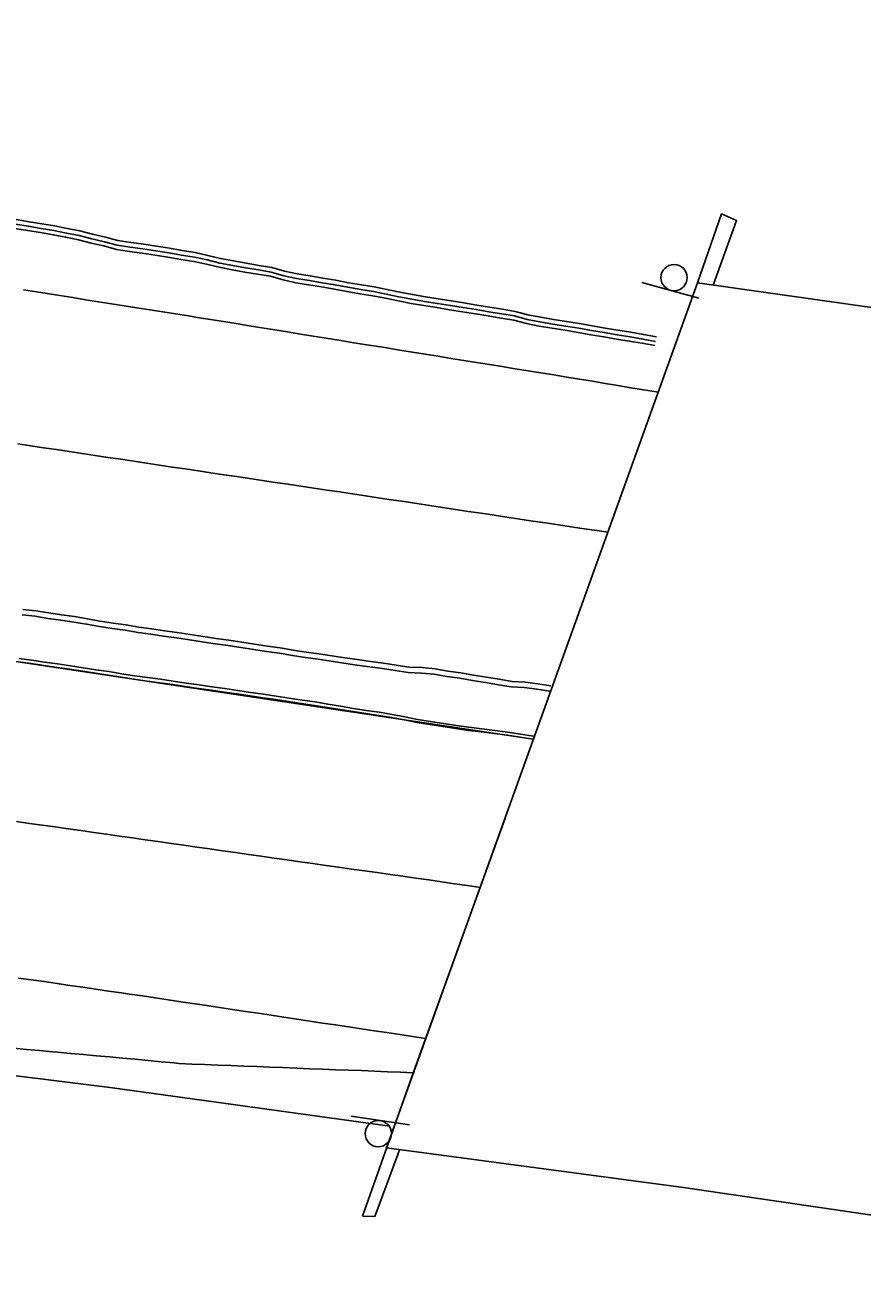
# Model space of a CAD drawing. Extents: x 1901471 to 1963503, y 756461 to 799997.
# Drawn here: x 1940729.7 to 1940794.1, y 780432.8 to 780528.3 of the extents above; entities that cross this region are included whole.
import ezdxf

# ---------------------------------------------------------------- set-up
doc = ezdxf.new("R2010")
doc.units = 0
for name, color, linetype in [('RD_EX_Bldg', 7, 'Continuous'), ('RD_EX_BldgApp', 7, 'Continuous'), ('RD_EX_Bridge', 7, 'Continuous'), ('RD_EX_Conc', 7, 'Continuous'), ('RD_EX_GuardRail', 7, 'Continuous'), ('RD_EX_Road', 7, 'Continuous')]:
    doc.layers.add(name, color=color, linetype=linetype)

# ---------------------------------------------------------------- blocks, each defined once
blk = doc.blocks.new('SIGN')
at = {"layer": 'RD_EX_BldgApp'}
blk.add_line((-4.52, -2.02), (4.48, -2.02), dxfattribs=at)
blk.add_circle((0, 0), 2, dxfattribs=at)

msp = doc.modelspace()

# ---------------------------------------------------------------- linework, layer by layer
at = {"layer": 'RD_EX_Bldg'}
for points in [[(1940781.43, 780508.5), (1940783.27, 780513.79), (1940784.42, 780513.29), (1940782.62, 780508.33)], [(1940755.67, 780436.76), (1940759.59, 780447.82), (1940766.63, 780467.34)], [(1940758.53, 780441.86), (1940758.4, 780441.5), (1940756.62, 780436.74), (1940755.67, 780436.76)]]:
    msp.add_lwpolyline(points, dxfattribs=at)
at = {"layer": 'RD_EX_Bridge'}
msp.add_lwpolyline([(1940781.43, 780508.5), (1940836.05, 780500.76), (1940891.91, 780492.77), (1940921.39, 780488.51), (1940956.52, 780483.54), (1940983.25, 780479.64), (1941021.4, 780473.85), (1941045.95, 780470.41), (1941022.38, 780403.6), (1941009.13, 780405.7), (1940966.13, 780411.91), (1940923.46, 780417.99), (1940884.38, 780423.8), (1940850.55, 780428.74), (1940814.56, 780433.94), (1940780.35, 780438.96), (1940757.53, 780442)], close=True, dxfattribs=at)
at = {"layer": 'RD_EX_Conc'}
for points in [[(1940729.07, 780513.36), (1940730.06, 780513.2), (1940731.04, 780513.04), (1940732.03, 780512.88), (1940732.98, 780512.68), (1940733.97, 780512.49), (1940734.94, 780512.23), (1940735.92, 780512.02), (1940736.89, 780511.75), (1940737.87, 780511.6), (1940738.87, 780511.47), (1940739.85, 780511.31), (1940740.84, 780511.16), (1940741.83, 780510.98), (1940742.81, 780510.82), (1940743.79, 780510.61), (1940744.78, 780510.38), (1940745.77, 780510.2), (1940745.77, 780510.2), (1940746.75, 780510), (1940747.73, 780509.84), (1940748.72, 780509.68), (1940749.69, 780509.4), (1940750.67, 780509.19), (1940751.66, 780509.03), (1940752.64, 780508.86), (1940753.63, 780508.7), (1940754.61, 780508.51), (1940755.59, 780508.34), (1940756.58, 780508.18), (1940757.56, 780507.99), (1940758.54, 780507.79), (1940759.52, 780507.6), (1940760.51, 780507.43), (1940761.5, 780507.27), (1940762.48, 780507.11), (1940763.47, 780506.95), (1940764.46, 780506.79), (1940765.44, 780506.63), (1940766.43, 780506.47), (1940767.42, 780506.3), (1940768.39, 780506.04), (1940769.37, 780505.85), (1940770.36, 780505.69), (1940771.36, 780505.53), (1940772.35, 780505.36), (1940773.33, 780505.19), (1940774.32, 780505.02), (1940775.31, 780504.86), (1940776.29, 780504.7), (1940777.28, 780504.53), (1940778.26, 780504.35)], [(1940728.96, 780512.68), (1940729.95, 780512.52), (1940730.93, 780512.36), (1940731.92, 780512.19), (1940732.88, 780512), (1940733.86, 780511.81), (1940734.83, 780511.54), (1940735.81, 780511.33), (1940736.78, 780511.07), (1940737.77, 780510.91), (1940738.76, 780510.79), (1940739.75, 780510.63), (1940740.73, 780510.47), (1940741.72, 780510.3), (1940742.71, 780510.14), (1940743.68, 780509.93), (1940744.67, 780509.7), (1940745.66, 780509.51), (1940745.66, 780509.51), (1940746.64, 780509.32), (1940747.62, 780509.16), (1940748.61, 780509), (1940749.58, 780508.72), (1940750.56, 780508.51), (1940751.54, 780508.35), (1940752.53, 780508.18), (1940753.52, 780508.02), (1940754.5, 780507.83), (1940755.48, 780507.66), (1940756.47, 780507.5), (1940757.45, 780507.31), (1940758.43, 780507.11), (1940759.41, 780506.92), (1940760.4, 780506.75), (1940761.39, 780506.59), (1940762.37, 780506.43), (1940763.36, 780506.27), (1940764.35, 780506.11), (1940765.33, 780505.95), (1940766.32, 780505.79), (1940767.31, 780505.62), (1940768.28, 780505.36), (1940769.26, 780505.17), (1940770.25, 780505.01), (1940771.25, 780504.85), (1940772.24, 780504.68), (1940773.22, 780504.51), (1940774.21, 780504.34), (1940775.19, 780504.18), (1940776.18, 780504.02), (1940777.17, 780503.85), (1940778.15, 780503.67)], [(1940729.01, 780513.01), (1940730, 780512.85), (1940730.99, 780512.68), (1940731.97, 780512.52), (1940732.93, 780512.32), (1940733.91, 780512.13), (1940734.88, 780511.87), (1940735.86, 780511.66), (1940736.83, 780511.4), (1940737.82, 780511.24), (1940738.81, 780511.12), (1940739.8, 780510.96), (1940740.79, 780510.8), (1940741.77, 780510.62), (1940742.76, 780510.47), (1940743.74, 780510.26), (1940744.72, 780510.02), (1940745.71, 780509.84), (1940745.71, 780509.84), (1940746.69, 780509.65), (1940747.68, 780509.49), (1940748.66, 780509.33), (1940749.63, 780509.04), (1940750.61, 780508.84), (1940751.6, 780508.68), (1940752.58, 780508.51), (1940753.57, 780508.35), (1940754.55, 780508.16), (1940755.54, 780507.99), (1940756.52, 780507.83), (1940757.5, 780507.64), (1940758.48, 780507.43), (1940759.47, 780507.24), (1940760.45, 780507.07), (1940761.44, 780506.91), (1940762.43, 780506.76), (1940763.41, 780506.6), (1940764.4, 780506.44), (1940765.39, 780506.28), (1940766.37, 780506.12), (1940767.36, 780505.95), (1940768.33, 780505.68), (1940769.31, 780505.49), (1940770.3, 780505.33), (1940771.3, 780505.17), (1940772.29, 780505.01), (1940773.28, 780504.83), (1940774.26, 780504.67), (1940775.25, 780504.51), (1940776.24, 780504.34), (1940777.22, 780504.18), (1940778.2, 780503.99)], [(1940729.53, 780482.99), (1940730.52, 780482.87), (1940731.51, 780482.7), (1940732.5, 780482.56), (1940733.49, 780482.42), (1940734.48, 780482.27), (1940735.46, 780482.09), (1940736.45, 780481.93), (1940737.44, 780481.79), (1940738.43, 780481.62), (1940739.41, 780481.49), (1940740.4, 780481.34), (1940741.39, 780481.2), (1940742.38, 780481.06), (1940743.37, 780480.89), (1940744.36, 780480.75), (1940745.35, 780480.61), (1940746.34, 780480.46), (1940747.33, 780480.31), (1940748.31, 780480.17), (1940749.3, 780480.02), (1940750.29, 780479.86), (1940751.28, 780479.71), (1940752.27, 780479.56), (1940753.26, 780479.42), (1940754.25, 780479.27), (1940755.24, 780479.12), (1940756.23, 780478.98), (1940757.22, 780478.84), (1940758.2, 780478.69), (1940759.19, 780478.54), (1940760.2, 780478.5), (1940761.18, 780478.41), (1940762.17, 780478.24), (1940763.16, 780478.1), (1940764.14, 780477.93), (1940765.13, 780477.77), (1940766.12, 780477.6), (1940767.1, 780477.44), (1940768.1, 780477.38), (1940769.08, 780477.27), (1940770.07, 780477.11)], [(1940768.82, 780473.65), (1940767.83, 780473.8), (1940766.84, 780473.97), (1940765.85, 780474.08), (1940764.86, 780474.21), (1940763.86, 780474.33), (1940762.88, 780474.48), (1940761.89, 780474.62), (1940760.9, 780474.77), (1940759.91, 780474.94), (1940758.93, 780475.14), (1940757.95, 780475.32), (1940756.96, 780475.49), (1940755.97, 780475.63), (1940754.98, 780475.78), (1940754, 780475.95), (1940753.01, 780476.1), (1940752.03, 780476.29), (1940751.03, 780476.43), (1940750.04, 780476.57), (1940749.05, 780476.73), (1940748.06, 780476.87), (1940747.07, 780477.01), (1940746.09, 780477.16), (1940745.1, 780477.31), (1940744.11, 780477.45), (1940743.12, 780477.59), (1940742.13, 780477.73), (1940741.14, 780477.88), (1940740.15, 780478.02), (1940739.16, 780478.16), (1940738.17, 780478.3), (1940737.18, 780478.45), (1940736.19, 780478.61), (1940735.2, 780478.76), (1940734.22, 780478.91), (1940733.23, 780479.06), (1940732.24, 780479.21), (1940731.25, 780479.35), (1940730.26, 780479.49), (1940729.27, 780479.63)]]:
    msp.add_lwpolyline(points, dxfattribs=at)
at = {"layer": 'RD_EX_GuardRail'}
msp.add_lwpolyline([(1940539.86, 780470.37), (1940556.11, 780468.22), (1940573.7, 780466.04), (1940590.69, 780464.04), (1940611.75, 780460.89), (1940629.94, 780458.07), (1940646.32, 780455.8), (1940661.98, 780453.44), (1940676.77, 780451.5), (1940686.4, 780450.42), (1940693.18, 780450.13), (1940700.13, 780449.75), (1940711.49, 780449.07), (1940724.74, 780448.09), (1940736.46, 780446.61), (1940757.79, 780443.68)], dxfattribs=at)
at = {"layer": 'RD_EX_Road'}
for points in [[(1940768.78, 780473.43), (1940403.21, 780528.33)], [(1940778.41, 780500.09), (1940778.27, 780500.11), (1940777.28, 780500.27), (1940776.3, 780500.44), (1940775.31, 780500.6), (1940774.33, 780500.76), (1940773.34, 780500.93), (1940772.35, 780501.09), (1940771.37, 780501.26), (1940770.38, 780501.42), (1940769.38, 780501.58), (1940768.4, 780501.74), (1940767.41, 780501.9), (1940766.42, 780502.06), (1940765.44, 780502.22), (1940764.45, 780502.37), (1940763.46, 780502.53), (1940762.47, 780502.69), (1940761.49, 780502.85), (1940760.5, 780503.01), (1940759.51, 780503.17), (1940758.53, 780503.33), (1940757.54, 780503.49), (1940756.55, 780503.65), (1940755.84, 780503.76), (1940754.86, 780503.92), (1940753.87, 780504.08), (1940752.88, 780504.24), (1940751.9, 780504.4), (1940750.91, 780504.56), (1940749.92, 780504.72), (1940748.93, 780504.88), (1940747.95, 780505.04), (1940746.96, 780505.2), (1940745.97, 780505.36), (1940744.99, 780505.52), (1940744, 780505.68), (1940743.29, 780505.79), (1940742.3, 780505.95), (1940741.31, 780506.11), (1940740.33, 780506.26), (1940739.34, 780506.42), (1940738.35, 780506.58), (1940737.36, 780506.73), (1940736.38, 780506.89), (1940735.39, 780507.05), (1940734.4, 780507.2), (1940733.41, 780507.36), (1940732.43, 780507.52), (1940731.44, 780507.68), (1940730.62, 780507.81), (1940729.63, 780507.97)], [(1940729.2, 780496.12), (1940730.19, 780495.97), (1940731.17, 780495.82), (1940732.16, 780495.68), (1940733.15, 780495.53), (1940734.14, 780495.38), (1940735.13, 780495.23), (1940736.12, 780495.08), (1940737.11, 780494.94), (1940738.1, 780494.79), (1940739.09, 780494.64), (1940740.08, 780494.49), (1940741.06, 780494.34), (1940742.05, 780494.19), (1940743.04, 780494.05), (1940744.03, 780493.9), (1940745.02, 780493.75), (1940746.01, 780493.6), (1940747, 780493.45), (1940747.99, 780493.31), (1940748.98, 780493.16), (1940749.96, 780493.01), (1940750.95, 780492.86), (1940751.94, 780492.71), (1940752.93, 780492.56), (1940753.92, 780492.42), (1940754.91, 780492.27), (1940755.9, 780492.12), (1940756.89, 780491.97), (1940757.88, 780491.82), (1940758.87, 780491.68), (1940759.85, 780491.53), (1940760.84, 780491.38), (1940761.83, 780491.23), (1940762.82, 780491.08), (1940763.81, 780490.93), (1940764.8, 780490.79), (1940765.79, 780490.64), (1940766.78, 780490.49), (1940767.77, 780490.34), (1940768.76, 780490.19), (1940769.74, 780490.05), (1940770.73, 780489.9), (1940771.72, 780489.75), (1940772.71, 780489.6), (1940773.7, 780489.45), (1940774.54, 780489.33)], [(1940729.59, 780483.4), (1940730.58, 780483.28), (1940731.57, 780483.12), (1940732.56, 780482.98), (1940733.55, 780482.84), (1940734.53, 780482.68), (1940735.52, 780482.5), (1940736.51, 780482.35), (1940737.5, 780482.21), (1940738.48, 780482.04), (1940739.47, 780481.9), (1940740.46, 780481.76), (1940741.45, 780481.61), (1940742.44, 780481.47), (1940743.43, 780481.31), (1940744.42, 780481.16), (1940745.41, 780481.02), (1940746.4, 780480.88), (1940747.39, 780480.72), (1940748.38, 780480.58), (1940749.36, 780480.44), (1940750.35, 780480.27), (1940751.34, 780480.12), (1940752.33, 780479.98), (1940753.32, 780479.83), (1940754.31, 780479.68), (1940755.3, 780479.54), (1940756.29, 780479.39), (1940757.28, 780479.25), (1940758.26, 780479.11), (1940759.25, 780478.95), (1940760.26, 780478.92), (1940761.25, 780478.82), (1940762.24, 780478.66), (1940763.23, 780478.51), (1940764.21, 780478.35), (1940765.2, 780478.18), (1940766.19, 780478.02), (1940767.17, 780477.85), (1940768.17, 780477.8), (1940769.15, 780477.68), (1940770.14, 780477.52)], [(1940767.8, 780473.58), (1940766.81, 780473.74), (1940765.82, 780473.85), (1940764.82, 780473.98), (1940763.83, 780474.09), (1940762.84, 780474.24), (1940761.85, 780474.39), (1940760.86, 780474.54), (1940759.88, 780474.7), (1940758.89, 780474.9), (1940757.91, 780475.08), (1940756.93, 780475.25), (1940755.94, 780475.4), (1940754.95, 780475.55), (1940753.96, 780475.71), (1940752.97, 780475.86), (1940751.99, 780476.02), (1940750.99, 780476.16), (1940750, 780476.31), (1940749.02, 780476.46), (1940748.03, 780476.6), (1940747.04, 780476.74), (1940746.05, 780476.9), (1940745.06, 780477.04), (1940744.07, 780477.18), (1940743.08, 780477.32), (1940742.09, 780477.47), (1940741.1, 780477.61), (1940740.11, 780477.75), (1940739.12, 780477.89), (1940738.13, 780478.04), (1940737.14, 780478.18), (1940736.15, 780478.34), (1940735.16, 780478.49), (1940734.18, 780478.65), (1940733.19, 780478.8), (1940732.2, 780478.94), (1940731.21, 780479.08), (1940730.22, 780479.23), (1940729.23, 780479.37)], [(1940764.72, 780462.03), (1940763.74, 780462.17), (1940762.75, 780462.31), (1940761.76, 780462.45), (1940760.77, 780462.6), (1940759.78, 780462.74), (1940758.79, 780462.88), (1940757.8, 780463.02), (1940756.81, 780463.16), (1940755.82, 780463.3), (1940754.83, 780463.44), (1940753.84, 780463.58), (1940752.85, 780463.72), (1940751.86, 780463.86), (1940750.87, 780464), (1940749.88, 780464.14), (1940748.89, 780464.28), (1940747.9, 780464.42), (1940746.91, 780464.56), (1940745.92, 780464.7), (1940744.93, 780464.84), (1940743.94, 780464.98), (1940742.95, 780465.12), (1940741.96, 780465.26), (1940740.97, 780465.41), (1940739.98, 780465.55), (1940738.99, 780465.69), (1940738, 780465.83), (1940737.01, 780465.97), (1940736.02, 780466.11), (1940735.03, 780466.25), (1940734.04, 780466.39), (1940733.05, 780466.53), (1940732.06, 780466.67), (1940731.07, 780466.81), (1940730.08, 780466.95), (1940729.09, 780467.09)], [(1940729.24, 780455.06), (1940730.23, 780454.92), (1940731.22, 780454.78), (1940732.21, 780454.63), (1940733.2, 780454.49), (1940734.19, 780454.35), (1940735.18, 780454.21), (1940736.17, 780454.06), (1940737.16, 780453.92), (1940737.78, 780453.83), (1940738.77, 780453.68), (1940739.75, 780453.53), (1940740.74, 780453.38), (1940741.73, 780453.23), (1940743.71, 780452.94), (1940744.7, 780452.79), (1940745.69, 780452.64), (1940746.68, 780452.49), (1940747.67, 780452.35), (1940748.66, 780452.2), (1940749.64, 780452.05), (1940750.63, 780451.9), (1940751.62, 780451.75), (1940752.61, 780451.6), (1940753.6, 780451.46), (1940754.59, 780451.31), (1940755.58, 780451.16), (1940756.57, 780451.01), (1940757.56, 780450.86), (1940758.54, 780450.71), (1940759.53, 780450.57), (1940760.52, 780450.42)], [(1940728.87, 780449.66), (1940729.87, 780449.57), (1940730.87, 780449.48), (1940731.86, 780449.39), (1940732.25, 780449.36), (1940733.25, 780449.27), (1940734.24, 780449.18), (1940735.24, 780449.08), (1940736.23, 780448.99), (1940737.23, 780448.9), (1940738.22, 780448.81), (1940739.22, 780448.71), (1940740.21, 780448.62), (1940741.21, 780448.53), (1940741.57, 780448.5), (1940742.57, 780448.45), (1940743.57, 780448.41), (1940744.56, 780448.37), (1940745.56, 780448.33), (1940746.56, 780448.29), (1940747.56, 780448.25), (1940748.56, 780448.21), (1940749.56, 780448.17), (1940750.62, 780448.13), (1940751.61, 780448.09), (1940752.61, 780448.05), (1940753.61, 780448.01), (1940754.61, 780447.98), (1940755.61, 780447.94), (1940756.61, 780447.9), (1940757.61, 780447.86), (1940758.61, 780447.82), (1940759.57, 780447.78)]]:
    msp.add_lwpolyline(points, dxfattribs=at)

# ---------------------------------------------------------------- block references
at = {"layer": 'RD_EX_Bldg', "xscale": 0.5039370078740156, "yscale": 0.5039370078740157}
for p, rotation in [((1940779.62, 780508.9), -15.460597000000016), ((1940756.89, 780443.1), 171.60351700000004)]:
    msp.add_blockref('SIGN', p, dxfattribs=dict(at, rotation=rotation))

doc.saveas('drawing.dxf')
